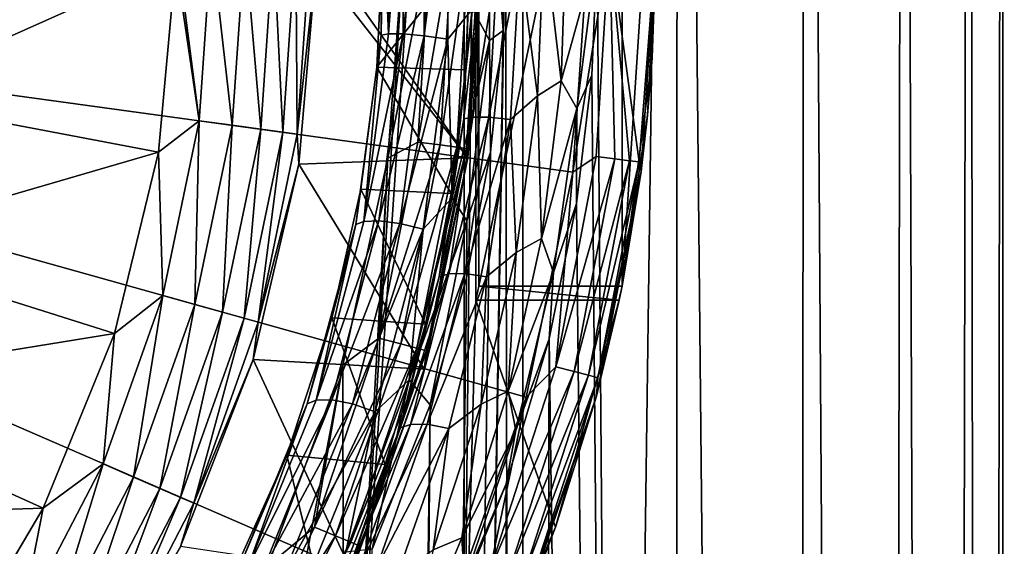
# Model space of a CAD drawing. Header units: metres. Extents: x -263 to 72, y -72 to 102.
# Tile 349 of 355: x 7.96 to 14.98, y 83.19 to 86.95. Entities that reach past the tile are written whole.
import ezdxf

# ---------------------------------------------------------------- set-up
doc = ezdxf.new("R2010")
doc.units = ezdxf.units.M
doc.layers.add('solid_FREE_STANDING_ONO_SW0004', color=7, linetype='CONTINUOUS')

msp = doc.modelspace()

# ---------------------------------------------------------------- linework, layer by layer
at = {"layer": 'solid_FREE_STANDING_ONO_SW0004'}
for points in [[(11.426547, 87.718071, 22.582283), (11.544022, 100.5, 22.722132), (11.567839, 19.879263, 22.75091)], [(11.544022, 100.5, 22.722132), (12.655511, 100.5, 24.247793), (11.567839, 19.879263, 22.75091)], [(12.655511, 100.5, 24.247793), (12.620208, 19.228374, 24.192572), (11.567839, 19.879263, 22.75091)], [(12.65551, 100.5, 40.352207), (12.079085, 87.443398, 41.193577), (12.620223, 19.228363, 40.407406)], [(12.655511, 100.5, 24.247793), (13.469969, 18.64296, 25.700003), (12.620208, 19.228374, 24.192572)], [(12.65551, 100.5, 40.352207), (12.620223, 19.228363, 40.407406), (13.469981, 18.64295, 38.899971)], [(13.56659, 100.5, 38.699032), (12.65551, 100.5, 40.352207), (13.469981, 18.64295, 38.899971)], [(12.655511, 100.5, 24.247793), (13.566591, 100.5, 25.900969), (13.469969, 18.64296, 25.700003)], [(13.566591, 100.5, 25.900969), (14.112079, 18.161753, 27.215794), (13.469969, 18.64296, 25.700003)], [(13.56659, 100.5, 38.699032), (13.469981, 18.64295, 38.899971), (14.112088, 18.161745, 37.384182)], [(14.262833, 100.5, 36.944523), (13.56659, 100.5, 38.699032), (14.112088, 18.161745, 37.384182)], [(13.566591, 100.5, 25.900969), (14.262834, 100.5, 27.655478), (14.112079, 18.161753, 27.215794)], [(14.262834, 100.5, 27.655478), (14.562973, 17.802242, 28.705593), (14.112079, 18.161753, 27.215794)], [(14.262833, 100.5, 36.944523), (14.112088, 18.161745, 37.384182), (14.562979, 17.802237, 35.894382)], [(14.733212, 100.5, 35.116463), (14.262833, 100.5, 36.944523), (14.562979, 17.802237, 35.894382)], [(14.262834, 100.5, 27.655478), (14.733212, 100.5, 29.483538), (14.562973, 17.802242, 28.705593)], [(14.733212, 100.5, 29.483538), (14.846715, 17.566305, 30.161045), (14.562973, 17.802242, 28.705593)], [(14.733212, 100.5, 35.116463), (14.562979, 17.802237, 35.894382), (14.846718, 17.566301, 34.438931)], [(14.970279, 100.5, 33.243805), (14.733212, 100.5, 35.116463), (14.846718, 17.566301, 34.438931)], [(14.733212, 100.5, 29.483538), (14.970279, 100.5, 31.356197), (14.846715, 17.566305, 30.161045)], [(14.970279, 100.5, 31.356197), (14.9832, 17.450035, 31.590269), (14.846715, 17.566305, 30.161045)], [(14.970279, 100.5, 33.243805), (14.846718, 17.566301, 34.438931), (14.983201, 17.450033, 33.009712)], [(14.970279, 100.5, 33.243805), (14.983201, 17.450033, 33.009712), (14.9832, 17.450035, 31.590269)], [(14.970279, 100.5, 31.356197), (14.970279, 100.5, 33.243805), (14.9832, 17.450035, 31.590269)], [(10.27424, 80.382957, 50.099998), (10.700359, 87.5, 50.099998), (11.131383, 93.187027, 50.099998)], [(10.27424, 80.382957, 50.099998), (11.131383, 93.187027, 50.099998), (11.131365, 81.812935, 50.099998)], [(11.213719, 90.050003, 50.099998), (11.131365, 81.812935, 50.099998), (11.131383, 93.187027, 50.099998)], [(11.213719, 84.949997, 50.099998), (11.131365, 81.812935, 50.099998), (11.213719, 90.050003, 50.099998)], [(11.213719, 90.050003, 50.099998), (11.235991, 85.050003, 50.099998), (11.213719, 84.949997, 50.099998)], [(11.213719, 90.050003, 50.099998), (11.235991, 89.949997, 50.099998), (11.235991, 85.050003, 50.099998)], [(11.235991, 85.050003, 50.099998), (12.257548, 89.949997, 50.099998), (12.257548, 85.050003, 50.099998)], [(11.235991, 89.949997, 50.099998), (12.257548, 89.949997, 50.099998), (11.235991, 85.050003, 50.099998)], [(12.257548, 85.050003, 50.099998), (12.257548, 89.949997, 50.099998), (12.472983, 88.321396, 50.099998)], [(12.257548, 85.050003, 50.099998), (12.472983, 88.321396, 50.099998), (12.472983, 86.678604, 50.099998)], [(12.5, 87.5, 53.299999), (12.472983, 86.678604, 50.099998), (12.472983, 88.321396, 50.099998)], [(10.535059, 88.217041, 22.769249), (10.538981, 86.840393, 22.774097), (10.548785, 87.457275, 22.92687)], [(10.592651, 86.848808, 22.636843), (10.538981, 86.840393, 22.774097), (10.535059, 88.217041, 22.769249)], [(10.592651, 86.848808, 22.636843), (10.535059, 88.217041, 22.769249), (10.588644, 88.21077, 22.631836)], [(10.592651, 86.848808, 22.636843), (10.588644, 88.21077, 22.631836), (10.693112, 88.20388, 22.504578)], [(10.592651, 86.848808, 22.636843), (10.693112, 88.20388, 22.504578), (10.696584, 86.848434, 22.508928)], [(10.696584, 86.848434, 22.508928), (10.693112, 88.20388, 22.504578), (10.843248, 88.196663, 22.414541)], [(10.696584, 86.848434, 22.508928), (10.843248, 88.196663, 22.414541), (10.845405, 86.836052, 22.417221)], [(10.845405, 86.836052, 22.417221), (10.843248, 88.196663, 22.414541), (11.01577, 88.189445, 22.38179)], [(10.845405, 86.836052, 22.417221), (11.01577, 88.189445, 22.38179), (11.01588, 86.811935, 22.381897)], [(11.01588, 86.811935, 22.381897), (11.01577, 88.189445, 22.38179), (11.190999, 87.027336, 22.420849)], [(11.316976, 88.10849, 22.478714), (11.311628, 86.802452, 22.472347), (11.190999, 87.027336, 22.420849)], [(11.316976, 88.10849, 22.478714), (11.409078, 86.873016, 22.561779), (11.311628, 86.802452, 22.472347)], [(11.316976, 88.10849, 22.478714), (11.426547, 87.718071, 22.582283), (11.409078, 86.873016, 22.561779)], [(11.426547, 87.718071, 22.582283), (11.567839, 19.879263, 22.75091), (10.344552, 20.5424, 21.437668)], [(11.409078, 86.873016, 22.561779), (11.426547, 87.718071, 22.582283), (10.344552, 20.5424, 21.437668)], [(11.702023, 87.545601, 41.396259), (11.824213, 86.513199, 41.415714), (11.862343, 87.654922, 41.362026)], [(11.862343, 87.654922, 41.362026), (11.824213, 86.513199, 41.415714), (12.079085, 87.443398, 41.193577)], [(0, 87.5, 237.338333), (6.931546, 77.681961, 237.118027), (8.203771, 78.717155, 237.118027)], [(0, 87.5, 237.338333), (8.203771, 78.717155, 237.118027), (9.3232, 79.915932, 237.118027)], [(0, 87.5, 237.338333), (9.3232, 79.915932, 237.118027), (10.268987, 81.255959, 237.118027)], [(0, 87.5, 237.338333), (10.268987, 81.255959, 237.118027), (11.023514, 82.71228, 237.118027)], [(0, 87.5, 237.338333), (11.023514, 82.71228, 237.118027), (11.57273, 84.257767, 237.118027)], [(0, 87.5, 237.338333), (11.57273, 84.257767, 237.118027), (11.906405, 85.863647, 237.118027)], [(0, 87.5, 237.338333), (11.906405, 85.863647, 237.118027), (12.018326, 87.5, 237.118027)], [(9.076093, 87.36071, 14.2), (6.910116, 86.391876, 14.2), (7, 87.5, 14.2)], [(9.242473, 86.229652, 14.232326), (9.076093, 87.36071, 14.2), (9.077162, 87.5, 14.2)], [(9.242473, 86.229652, 14.232326), (9.077162, 87.5, 14.2), (9.329367, 87.5, 14.232326)], [(9.242473, 86.229652, 14.232326), (9.329367, 87.5, 14.232326), (9.477281, 86.19738, 14.327839)], [(9.477281, 86.19738, 14.327839), (9.329367, 87.5, 14.232326), (9.566382, 87.5, 14.327839)], [(9.477281, 86.19738, 14.327839), (9.566382, 87.5, 14.327839), (9.680441, 86.169456, 14.480304)], [(9.680441, 86.169456, 14.480304), (9.566382, 87.5, 14.327839), (9.771453, 87.5, 14.480304)], [(9.680441, 86.169456, 14.480304), (9.771453, 87.5, 14.480304), (9.838687, 86.147705, 14.679765)], [(9.838687, 86.147705, 14.679765), (9.771453, 87.5, 14.480304), (9.931187, 87.5, 14.679765)], [(9.838687, 86.147705, 14.679765), (9.931187, 87.5, 14.679765), (9.941685, 86.133545, 14.913197)], [(9.941685, 86.133545, 14.913197), (9.931187, 87.5, 14.679765), (10.035153, 87.5, 14.913197)], [(9.941685, 86.133545, 14.913197), (10.035153, 87.5, 14.913197), (10.075368, 87.345367, 15.1651)], [(10.075368, 87.345367, 15.1651), (10.076554, 87.5, 15.1651), (11.158658, 85.964127, 49.1651)], [(11.158658, 85.964127, 49.1651), (10.076554, 87.5, 15.1651), (11.263861, 87.5, 49.1651)], [(10.27424, 80.382957, 50.099998), (10.58761, 85.962151, 50.099998), (10.700359, 87.5, 50.099998)], [(10.58761, 85.962151, 50.099998), (10.889352, 87.5, 49.980721), (10.700359, 87.5, 50.099998)], [(10.58761, 85.962151, 50.099998), (10.80158, 86.077942, 49.976337), (10.889352, 87.5, 49.980721)], [(11.046786, 87.5, 49.82288), (10.889352, 87.5, 49.980721), (10.80158, 86.077942, 49.976337)], [(10.961305, 86.056915, 49.811272), (11.046786, 87.5, 49.82288), (10.80158, 86.077942, 49.976337)], [(11.164855, 87.5, 49.635094), (11.046786, 87.5, 49.82288), (10.961305, 86.056915, 49.811272)], [(11.079286, 86.041382, 49.613689), (11.164855, 87.5, 49.635094), (10.961305, 86.056915, 49.811272)], [(11.241621, 87.5, 49.412548), (11.164855, 87.5, 49.635094), (11.079286, 86.041382, 49.613689)], [(11.149246, 86.032173, 49.394096), (11.241621, 87.5, 49.412548), (11.079286, 86.041382, 49.613689)], [(11.149246, 86.032173, 49.394096), (11.158658, 85.964127, 49.1651), (11.263861, 87.5, 49.1651)], [(11.149246, 86.032173, 49.394096), (11.263861, 87.5, 49.1651), (11.241621, 87.5, 49.412548)], [(11.527788, 87.382599, 41.375118), (11.653654, 86.408211, 41.465607), (11.702023, 87.545601, 41.396259)], [(11.702023, 87.545601, 41.396259), (11.653654, 86.408211, 41.465607), (11.824213, 86.513199, 41.415714)], [(11.906405, 85.863647, 237.118027), (12.072004, 85.974953, 237.08931), (12.167953, 87.5, 237.08931)], [(12.018326, 87.5, 237.118027), (11.906405, 85.863647, 237.118027), (12.167953, 87.5, 237.08931)], [(12.072004, 85.974953, 237.08931), (12.205465, 85.958092, 237.016495), (12.167953, 87.5, 237.08931)], [(12.167953, 87.5, 237.08931), (12.378266, 85.936264, 236.769379), (12.5, 87.5, 236.618362)], [(12.31084, 85.944778, 236.906418), (12.378266, 85.936264, 236.769379), (12.167953, 87.5, 237.08931)], [(12.205465, 85.958092, 237.016495), (12.31084, 85.944778, 236.906418), (12.167953, 87.5, 237.08931)], [(12.378266, 85.936264, 236.769379), (12.39308, 85.868561, 236.618362), (12.5, 87.5, 236.618362)], [(12.39308, 85.868561, 236.618362), (12.5, 87.5, 53.299999), (12.5, 87.5, 236.618362)], [(12.39308, 85.868561, 236.618362), (12.43924, 86.26902, 53.299999), (12.5, 87.5, 53.299999)], [(12.5, 87.5, 53.299999), (12.43924, 86.26902, 53.299999), (12.472983, 86.678604, 50.099998)], [(10.548785, 87.457275, 22.92687), (10.509783, 86.612305, 22.879168), (11.176879, 87.445717, 40.914417)], [(10.538981, 86.840393, 22.774097), (10.509783, 86.612305, 22.879168), (10.548785, 87.457275, 22.92687)], [(10.509783, 86.612305, 22.879168), (11.141806, 86.591942, 40.964176), (11.176879, 87.445717, 40.914417)], [(11.176879, 87.445717, 40.914417), (11.130086, 86.242722, 41.135883), (11.259726, 87.400162, 41.173977)], [(11.141806, 86.591942, 40.964176), (11.130086, 86.242722, 41.135883), (11.176879, 87.445717, 40.914417)], [(11.824213, 86.513199, 41.415714), (11.935111, 86.316467, 41.362396), (12.079085, 87.443398, 41.193577)], [(11.935111, 86.316467, 41.362396), (12.041265, 86.55352, 41.244717), (12.079085, 87.443398, 41.193577)], [(12.079085, 87.443398, 41.193577), (12.041265, 86.55352, 41.244717), (12.620223, 19.228363, 40.407406)], [(9.076093, 87.36071, 14.2), (8.951968, 86.005791, 14.2), (6.910116, 86.391876, 14.2)], [(9.242473, 86.229652, 14.232326), (8.951968, 86.005791, 14.2), (9.076093, 87.36071, 14.2)], [(9.941685, 86.133545, 14.913197), (10.075368, 87.345367, 15.1651), (9.951914, 85.920013, 15.1651)], [(11.158658, 85.964127, 49.1651), (9.951914, 85.920013, 15.1651), (10.075368, 87.345367, 15.1651)], [(11.130086, 86.242722, 41.135883), (11.194473, 86.254684, 41.268364), (11.259726, 87.400162, 41.173977)], [(11.259726, 87.400162, 41.173977), (11.194473, 86.254684, 41.268364), (11.372343, 87.394958, 41.294525)], [(11.194473, 86.254684, 41.268364), (11.307845, 86.254402, 41.388344), (11.372343, 87.394958, 41.294525)], [(11.372343, 87.394958, 41.294525), (11.307845, 86.254402, 41.388344), (11.527788, 87.382599, 41.375118)], [(11.307845, 86.254402, 41.388344), (11.462616, 86.237877, 41.469528), (11.527788, 87.382599, 41.375118)], [(11.527788, 87.382599, 41.375118), (11.462616, 86.237877, 41.469528), (11.653654, 86.408211, 41.465607)], [(11.01588, 86.811935, 22.381897), (11.190999, 87.027336, 22.420849), (11.046416, 85.680344, 22.247627)], [(11.311628, 86.802452, 22.472347), (11.046416, 85.680344, 22.247627), (11.190999, 87.027336, 22.420849)], [(11.319238, 86.006119, 22.457497), (11.409078, 86.873016, 22.561779), (10.344552, 20.5424, 21.437668)], [(11.311628, 86.802452, 22.472347), (11.409078, 86.873016, 22.561779), (11.319238, 86.006119, 22.457497)], [(10.538981, 86.840393, 22.774097), (10.358933, 85.4907, 22.555363), (10.509783, 86.612305, 22.879168)], [(10.417071, 85.510956, 22.421204), (10.358933, 85.4907, 22.555363), (10.538981, 86.840393, 22.774097)], [(10.417071, 85.510956, 22.421204), (10.538981, 86.840393, 22.774097), (10.592651, 86.848808, 22.636843)], [(10.417071, 85.510956, 22.421204), (10.592651, 86.848808, 22.636843), (10.696584, 86.848434, 22.508928)], [(10.417071, 85.510956, 22.421204), (10.696584, 86.848434, 22.508928), (10.523655, 85.514778, 22.295527)], [(10.523655, 85.514778, 22.295527), (10.696584, 86.848434, 22.508928), (10.845405, 86.836052, 22.417221)], [(10.523655, 85.514778, 22.295527), (10.845405, 86.836052, 22.417221), (10.672219, 85.496033, 22.204447)], [(10.672219, 85.496033, 22.204447), (10.845405, 86.836052, 22.417221), (11.01588, 86.811935, 22.381897)], [(10.672219, 85.496033, 22.204447), (11.01588, 86.811935, 22.381897), (10.839206, 85.455261, 22.16781)], [(10.839206, 85.455261, 22.16781), (11.01588, 86.811935, 22.381897), (11.046416, 85.680344, 22.247627)], [(11.311628, 86.802452, 22.472347), (11.151734, 85.515915, 22.285429), (11.046416, 85.680344, 22.247627)], [(11.311628, 86.802452, 22.472347), (11.319238, 86.006119, 22.457497), (11.151734, 85.515915, 22.285429)], [(12.257548, 85.050003, 53.299999), (12.257548, 85.050003, 50.099998), (12.472983, 86.678604, 50.099998)], [(12.43924, 86.26902, 53.299999), (12.257548, 85.050003, 53.299999), (12.472983, 86.678604, 50.099998)], [(10.358933, 85.4907, 22.555363), (10.394775, 85.742081, 22.740761), (10.509783, 86.612305, 22.879168)], [(10.509783, 86.612305, 22.879168), (10.394775, 85.742081, 22.740761), (11.039686, 85.710976, 41.106171)], [(10.509783, 86.612305, 22.879168), (11.039686, 85.710976, 41.106171), (11.141806, 86.591942, 40.964176)], [(11.141806, 86.591942, 40.964176), (11.039686, 85.710976, 41.106171), (11.130086, 86.242722, 41.135883)], [(11.653654, 86.408211, 41.465607), (11.683317, 85.389465, 41.608742), (11.824213, 86.513199, 41.415714)], [(11.824213, 86.513199, 41.415714), (11.683317, 85.389465, 41.608742), (11.935111, 86.316467, 41.362396)], [(12.041265, 86.55352, 41.244717), (11.931986, 85.638641, 41.389977), (12.620223, 19.228363, 40.407406)], [(11.935111, 86.316467, 41.362396), (11.931986, 85.638641, 41.389977), (12.041265, 86.55352, 41.244717)], [(8.951968, 86.005791, 14.2), (6.657362, 85.336777, 14.2), (6.910116, 86.391876, 14.2)], [(11.462616, 86.237877, 41.469528), (11.502159, 85.290443, 41.676228), (11.653654, 86.408211, 41.465607)], [(11.653654, 86.408211, 41.465607), (11.502159, 85.290443, 41.676228), (11.683317, 85.389465, 41.608742)], [(11.683317, 85.389465, 41.608742), (11.769, 85.148384, 41.583767), (11.935111, 86.316467, 41.362396)], [(11.769, 85.148384, 41.583767), (11.931986, 85.638641, 41.389977), (11.935111, 86.316467, 41.362396)], [(8.983409, 84.982964, 14.232326), (8.951968, 86.005791, 14.2), (9.242473, 86.229652, 14.232326)], [(8.983409, 84.982964, 14.232326), (9.242473, 86.229652, 14.232326), (9.211636, 84.919022, 14.327839)], [(9.242473, 86.229652, 14.232326), (9.477281, 86.19738, 14.327839), (9.211636, 84.919022, 14.327839)], [(10.953206, 85.117012, 41.38073), (11.021638, 85.137077, 41.510174), (11.194473, 86.254684, 41.268364)], [(11.130086, 86.242722, 41.135883), (10.953206, 85.117012, 41.38073), (11.194473, 86.254684, 41.268364)], [(11.039686, 85.710976, 41.106171), (10.953206, 85.117012, 41.38073), (11.130086, 86.242722, 41.135883)], [(11.194473, 86.254684, 41.268364), (11.021638, 85.137077, 41.510174), (11.307845, 86.254402, 41.388344)], [(11.021638, 85.137077, 41.510174), (11.137385, 85.139053, 41.627869), (11.307845, 86.254402, 41.388344)], [(11.307845, 86.254402, 41.388344), (11.137385, 85.139053, 41.627869), (11.462616, 86.237877, 41.469528)], [(11.137385, 85.139053, 41.627869), (11.2919, 85.116867, 41.708199), (11.462616, 86.237877, 41.469528)], [(11.462616, 86.237877, 41.469528), (11.2919, 85.116867, 41.708199), (11.502159, 85.290443, 41.676228)], [(12.39308, 85.868561, 236.618362), (12.257548, 85.050003, 53.299999), (12.43924, 86.26902, 53.299999)], [(9.211636, 84.919022, 14.327839), (9.477281, 86.19738, 14.327839), (9.409101, 84.863693, 14.480304)], [(9.477281, 86.19738, 14.327839), (9.680441, 86.169456, 14.480304), (9.409101, 84.863693, 14.480304)], [(9.409101, 84.863693, 14.480304), (9.680441, 86.169456, 14.480304), (9.562911, 84.820595, 14.679765)], [(9.680441, 86.169456, 14.480304), (9.838687, 86.147705, 14.679765), (9.562911, 84.820595, 14.679765)], [(9.562911, 84.820595, 14.679765), (9.838687, 86.147705, 14.679765), (9.663022, 84.792549, 14.913197)], [(9.838687, 86.147705, 14.679765), (9.941685, 86.133545, 14.913197), (9.663022, 84.792549, 14.913197)], [(9.663022, 84.792549, 14.913197), (9.941685, 86.133545, 14.913197), (9.951914, 85.920013, 15.1651)], [(10.58761, 85.962151, 50.099998), (10.523557, 84.680222, 49.976337), (10.80158, 86.077942, 49.976337)], [(10.961305, 86.056915, 49.811272), (10.80158, 86.077942, 49.976337), (10.523557, 84.680222, 49.976337)], [(10.67917, 84.638527, 49.811272), (10.961305, 86.056915, 49.811272), (10.523557, 84.680222, 49.976337)], [(11.079286, 86.041382, 49.613689), (10.961305, 86.056915, 49.811272), (10.67917, 84.638527, 49.811272)], [(10.794113, 84.607727, 49.613689), (11.079286, 86.041382, 49.613689), (10.67917, 84.638527, 49.811272)], [(11.149246, 86.032173, 49.394096), (11.079286, 86.041382, 49.613689), (10.794113, 84.607727, 49.613689)], [(10.862273, 84.589462, 49.394096), (11.149246, 86.032173, 49.394096), (10.794113, 84.607727, 49.613689)], [(10.862273, 84.589462, 49.394096), (11.158658, 85.964127, 49.1651), (11.149246, 86.032173, 49.394096)], [(8.951968, 86.005791, 14.2), (8.638501, 84.712082, 14.2), (6.657362, 85.336777, 14.2)], [(8.983409, 84.982964, 14.232326), (8.638501, 84.712082, 14.2), (8.951968, 86.005791, 14.2)], [(11.158658, 85.964127, 49.1651), (10.845283, 84.457893, 49.1651), (9.951914, 85.920013, 15.1651)], [(10.58761, 85.962151, 50.099998), (10.26692, 84.485359, 50.099998), (10.523557, 84.680222, 49.976337)], [(10.27424, 80.382957, 50.099998), (10.26692, 84.485359, 50.099998), (10.58761, 85.962151, 50.099998)], [(11.148507, 85.110458, 22.264524), (11.319238, 86.006119, 22.457497), (10.344552, 20.5424, 21.437668)], [(10.862273, 84.589462, 49.394096), (10.845283, 84.457893, 49.1651), (11.158658, 85.964127, 49.1651)], [(11.151734, 85.515915, 22.285429), (11.319238, 86.006119, 22.457497), (11.148507, 85.110458, 22.264524)], [(12.072004, 85.974953, 237.08931), (11.785674, 84.473953, 237.08931), (12.205465, 85.958092, 237.016495)], [(11.906405, 85.863647, 237.118027), (11.785674, 84.473953, 237.08931), (12.072004, 85.974953, 237.08931)], [(11.785674, 84.473953, 237.08931), (11.915969, 84.440498, 237.016495), (12.205465, 85.958092, 237.016495)], [(12.205465, 85.958092, 237.016495), (11.915969, 84.440498, 237.016495), (12.31084, 85.944778, 236.906418)], [(11.915969, 84.440498, 237.016495), (12.018845, 84.414085, 236.906418), (12.31084, 85.944778, 236.906418)], [(12.31084, 85.944778, 236.906418), (12.018845, 84.414085, 236.906418), (12.378266, 85.936264, 236.769379)], [(10.845283, 84.457893, 49.1651), (9.627838, 84.526505, 15.1651), (9.951914, 85.920013, 15.1651)], [(9.663022, 84.792549, 14.913197), (9.951914, 85.920013, 15.1651), (9.627838, 84.526505, 15.1651)], [(12.018845, 84.414085, 236.906418), (12.084671, 84.397186, 236.769379), (12.378266, 85.936264, 236.769379)], [(12.378266, 85.936264, 236.769379), (12.084671, 84.397186, 236.769379), (12.39308, 85.868561, 236.618362)], [(11.906405, 85.863647, 237.118027), (11.57273, 84.257767, 237.118027), (11.785674, 84.473953, 237.08931)], [(12.39308, 85.868561, 236.618362), (12.074146, 84.265038, 236.618362), (12.257548, 85.050003, 53.299999)], [(12.084671, 84.397186, 236.769379), (12.074146, 84.265038, 236.618362), (12.39308, 85.868561, 236.618362)], [(10.394775, 85.742081, 22.740761), (10.188486, 84.824203, 22.500975), (10.85663, 84.779518, 41.352074)], [(10.358933, 85.4907, 22.555363), (10.188486, 84.824203, 22.500975), (10.394775, 85.742081, 22.740761)], [(10.394775, 85.742081, 22.740761), (10.85663, 84.779518, 41.352074), (11.039686, 85.710976, 41.106171)], [(10.839206, 85.455261, 22.16781), (11.046416, 85.680344, 22.247627), (10.740283, 84.382042, 21.900755)], [(11.151734, 85.515915, 22.285429), (10.740283, 84.382042, 21.900755), (11.046416, 85.680344, 22.247627)], [(11.039686, 85.710976, 41.106171), (10.85663, 84.779518, 41.352074), (10.953206, 85.117012, 41.38073)], [(11.931986, 85.638641, 41.389977), (11.736912, 84.674789, 41.640499), (12.620223, 19.228363, 40.407406)], [(11.769, 85.148384, 41.583767), (11.736912, 84.674789, 41.640499), (11.931986, 85.638641, 41.389977)], [(10.358933, 85.4907, 22.555363), (10.011601, 84.210472, 22.157858), (10.188486, 84.824203, 22.500975)], [(10.076333, 84.236252, 22.027729), (10.011601, 84.210472, 22.157858), (10.358933, 85.4907, 22.555363)], [(10.076333, 84.236252, 22.027729), (10.523655, 85.514778, 22.295527), (10.1868, 84.238922, 21.905411)], [(10.076333, 84.236252, 22.027729), (10.417071, 85.510956, 22.421204), (10.523655, 85.514778, 22.295527)], [(10.076333, 84.236252, 22.027729), (10.358933, 85.4907, 22.555363), (10.417071, 85.510956, 22.421204)], [(10.1868, 84.238922, 21.905411), (10.523655, 85.514778, 22.295527), (10.672219, 85.496033, 22.204447)], [(10.1868, 84.238922, 21.905411), (10.672219, 85.496033, 22.204447), (10.334958, 84.210709, 21.816139)], [(10.334958, 84.210709, 21.816139), (10.672219, 85.496033, 22.204447), (10.839206, 85.455261, 22.16781)], [(10.334958, 84.210709, 21.816139), (10.839206, 85.455261, 22.16781), (10.496854, 84.153244, 21.779245)], [(10.496854, 84.153244, 21.779245), (10.839206, 85.455261, 22.16781), (10.740283, 84.382042, 21.900755)], [(11.151734, 85.515915, 22.285429), (10.888181, 84.203743, 21.98266), (10.740283, 84.382042, 21.900755)], [(11.151734, 85.515915, 22.285429), (11.148507, 85.110458, 22.264524), (10.888181, 84.203743, 21.98266)], [(11.683317, 85.389465, 41.608742), (11.444768, 84.29995, 41.91885), (11.769, 85.148384, 41.583767)], [(11.502159, 85.290443, 41.676228), (11.444768, 84.29995, 41.91885), (11.683317, 85.389465, 41.608742)], [(8.638501, 84.712082, 14.2), (6.235691, 84.322823, 14.2), (6.657362, 85.336777, 14.2)], [(11.502159, 85.290443, 41.676228), (11.252762, 84.207848, 42.003742), (11.444768, 84.29995, 41.91885)], [(11.2919, 85.116867, 41.708199), (11.252762, 84.207848, 42.003742), (11.502159, 85.290443, 41.676228)], [(10.888181, 84.203743, 21.98266), (11.148507, 85.110458, 22.264524), (10.344552, 20.5424, 21.437668)], [(10.675593, 84.040321, 41.743492), (10.749079, 84.064194, 41.86948), (11.021638, 85.137077, 41.510174)], [(10.953206, 85.117012, 41.38073), (10.675593, 84.040321, 41.743492), (11.021638, 85.137077, 41.510174)], [(10.85663, 84.779518, 41.352074), (10.675593, 84.040321, 41.743492), (10.953206, 85.117012, 41.38073)], [(10.749079, 84.064194, 41.86948), (10.867692, 84.064804, 41.984303), (11.137385, 85.139053, 41.627869)], [(11.021638, 85.137077, 41.510174), (10.749079, 84.064194, 41.86948), (11.137385, 85.139053, 41.627869)], [(11.137385, 85.139053, 41.627869), (10.867692, 84.064804, 41.984303), (11.2919, 85.116867, 41.708199)], [(10.867692, 84.064804, 41.984303), (11.021675, 84.034889, 42.063091), (11.2919, 85.116867, 41.708199)], [(11.2919, 85.116867, 41.708199), (11.021675, 84.034889, 42.063091), (11.252762, 84.207848, 42.003742)], [(11.444768, 84.29995, 41.91885), (11.499286, 84.021545, 41.923294), (11.769, 85.148384, 41.583767)], [(11.499286, 84.021545, 41.923294), (11.736912, 84.674789, 41.640499), (11.769, 85.148384, 41.583767)], [(11.213719, 84.949997, 53.299999), (11.235991, 85.050003, 53.299999), (12.237136, 84.949997, 53.299999)], [(11.235991, 85.050003, 50.099998), (11.235991, 85.050003, 53.299999), (11.213719, 84.949997, 53.299999)], [(11.235991, 85.050003, 50.099998), (11.213719, 84.949997, 53.299999), (11.213719, 84.949997, 50.099998)], [(11.235991, 85.050003, 50.099998), (12.257548, 85.050003, 50.099998), (12.257548, 85.050003, 53.299999)], [(11.235991, 85.050003, 53.299999), (12.257548, 85.050003, 53.299999), (12.237136, 84.949997, 53.299999)], [(11.235991, 85.050003, 50.099998), (12.257548, 85.050003, 53.299999), (11.235991, 85.050003, 53.299999)], [(12.237136, 84.949997, 53.299999), (12.257548, 85.050003, 53.299999), (12.074146, 84.265038, 236.618362)], [(8.557, 83.783173, 14.232326), (8.638501, 84.712082, 14.2), (8.983409, 84.982964, 14.232326)], [(8.557, 83.783173, 14.232326), (8.983409, 84.982964, 14.232326), (8.774394, 83.688744, 14.327839)], [(8.983409, 84.982964, 14.232326), (9.211636, 84.919022, 14.327839), (8.774394, 83.688744, 14.327839)], [(8.774394, 83.688744, 14.327839), (9.211636, 84.919022, 14.327839), (8.962487, 83.60704, 14.480304)], [(9.211636, 84.919022, 14.327839), (9.409101, 84.863693, 14.480304), (8.962487, 83.60704, 14.480304)], [(11.213719, 84.949997, 50.099998), (11.782859, 83.331223, 50.099998), (11.131365, 81.812935, 50.099998)], [(11.213719, 84.949997, 53.299999), (12.237136, 84.949997, 53.299999), (12.237136, 84.949997, 50.099998)], [(11.213719, 84.949997, 50.099998), (12.237136, 84.949997, 50.099998), (11.782859, 83.331223, 50.099998)], [(11.213719, 84.949997, 50.099998), (11.213719, 84.949997, 53.299999), (12.237136, 84.949997, 50.099998)], [(11.782859, 83.331223, 50.099998), (12.237136, 84.949997, 50.099998), (12.074146, 84.265038, 236.618362)], [(12.237136, 84.949997, 50.099998), (12.237136, 84.949997, 53.299999), (12.074146, 84.265038, 236.618362)], [(8.962487, 83.60704, 14.480304), (9.409101, 84.863693, 14.480304), (9.108996, 83.543404, 14.679765)], [(9.409101, 84.863693, 14.480304), (9.562911, 84.820595, 14.679765), (9.108996, 83.543404, 14.679765)], [(9.108996, 83.543404, 14.679765), (9.562911, 84.820595, 14.679765), (9.204355, 83.501984, 14.913197)], [(9.562911, 84.820595, 14.679765), (9.663022, 84.792549, 14.913197), (9.204355, 83.501984, 14.913197)], [(10.188486, 84.824203, 22.500975), (9.866004, 83.843971, 22.146593), (10.568574, 83.777252, 41.717979)], [(10.011601, 84.210472, 22.157858), (9.866004, 83.843971, 22.146593), (10.188486, 84.824203, 22.500975)], [(10.188486, 84.824203, 22.500975), (10.568574, 83.777252, 41.717979), (10.85663, 84.779518, 41.352074)], [(9.204355, 83.501984, 14.913197), (9.663022, 84.792549, 14.913197), (9.627838, 84.526505, 15.1651)], [(10.85663, 84.779518, 41.352074), (10.568574, 83.777252, 41.717979), (10.675593, 84.040321, 41.743492)], [(8.638501, 84.712082, 14.2), (8.129006, 83.466141, 14.2), (6.235691, 84.322823, 14.2)], [(8.557, 83.783173, 14.232326), (8.129006, 83.466141, 14.2), (8.638501, 84.712082, 14.2)], [(10.26692, 84.485359, 50.099998), (10.065471, 83.330742, 49.976337), (10.523557, 84.680222, 49.976337)], [(10.67917, 84.638527, 49.811272), (10.523557, 84.680222, 49.976337), (10.065471, 83.330742, 49.976337)], [(10.21431, 83.269096, 49.811272), (10.67917, 84.638527, 49.811272), (10.065471, 83.330742, 49.976337)], [(10.794113, 84.607727, 49.613689), (10.67917, 84.638527, 49.811272), (10.21431, 83.269096, 49.811272)], [(10.32425, 83.223557, 49.613689), (10.794113, 84.607727, 49.613689), (10.21431, 83.269096, 49.811272)], [(10.862273, 84.589462, 49.394096), (10.794113, 84.607727, 49.613689), (10.32425, 83.223557, 49.613689)], [(11.736912, 84.674789, 41.640499), (11.43092, 83.640396, 42.012573), (11.567857, 19.879253, 41.849068)], [(11.499286, 84.021545, 41.923294), (11.43092, 83.640396, 42.012573), (11.736912, 84.674789, 41.640499)], [(11.736912, 84.674789, 41.640499), (11.567857, 19.879253, 41.849068), (12.620223, 19.228363, 40.407406)], [(10.389443, 83.196548, 49.394096), (10.862273, 84.589462, 49.394096), (10.32425, 83.223557, 49.613689)], [(10.389443, 83.196548, 49.394096), (10.845283, 84.457893, 49.1651), (10.862273, 84.589462, 49.394096)], [(10.330085, 83.009575, 49.1651), (9.109674, 83.19294, 15.1651), (9.627838, 84.526505, 15.1651)], [(9.204355, 83.501984, 14.913197), (9.627838, 84.526505, 15.1651), (9.109674, 83.19294, 15.1651)], [(9.236727, 79.077835, 50.099998), (9.731882, 83.055595, 50.099998), (10.26692, 84.485359, 50.099998)], [(9.236727, 79.077835, 50.099998), (10.26692, 84.485359, 50.099998), (10.27424, 80.382957, 50.099998)], [(10.845283, 84.457893, 49.1651), (10.330085, 83.009575, 49.1651), (9.627838, 84.526505, 15.1651)], [(10.26692, 84.485359, 50.099998), (9.731882, 83.055595, 50.099998), (10.065471, 83.330742, 49.976337)], [(11.785674, 84.473953, 237.08931), (11.313477, 83.020676, 237.08931), (11.915969, 84.440498, 237.016495)], [(11.57273, 84.257767, 237.118027), (11.313477, 83.020676, 237.08931), (11.785674, 84.473953, 237.08931)], [(10.389443, 83.196548, 49.394096), (10.330085, 83.009575, 49.1651), (10.845283, 84.457893, 49.1651)], [(11.313477, 83.020676, 237.08931), (11.438551, 82.971161, 237.016495), (11.915969, 84.440498, 237.016495)], [(11.915969, 84.440498, 237.016495), (11.438551, 82.971161, 237.016495), (12.018845, 84.414085, 236.906418)], [(11.438551, 82.971161, 237.016495), (11.537305, 82.93206, 236.906418), (12.018845, 84.414085, 236.906418)], [(12.018845, 84.414085, 236.906418), (11.537305, 82.93206, 236.906418), (12.084671, 84.397186, 236.769379)], [(11.537305, 82.93206, 236.906418), (11.600494, 82.907036, 236.769379), (12.084671, 84.397186, 236.769379)], [(12.084671, 84.397186, 236.769379), (11.600494, 82.907036, 236.769379), (12.074146, 84.265038, 236.618362)], [(10.496854, 84.153244, 21.779245), (10.740283, 84.382042, 21.900755), (10.286847, 83.15271, 21.429905)], [(10.47582, 83.173828, 21.564209), (10.286847, 83.15271, 21.429905), (10.740283, 84.382042, 21.900755)], [(10.888181, 84.203743, 21.98266), (10.47582, 83.173828, 21.564209), (10.740283, 84.382042, 21.900755)], [(8.129006, 83.466141, 14.2), (5.663238, 83.385666, 14.2), (6.235691, 84.322823, 14.2)], [(11.57273, 84.257767, 237.118027), (11.023514, 82.71228, 237.118027), (11.313477, 83.020676, 237.08931)], [(11.444768, 84.29995, 41.91885), (11.114801, 83.254463, 42.317867), (11.499286, 84.021545, 41.923294)], [(11.252762, 84.207848, 42.003742), (11.114801, 83.254463, 42.317867), (11.444768, 84.29995, 41.91885)], [(11.782859, 83.331223, 50.099998), (12.074146, 84.265038, 236.618362), (11.548657, 82.71685, 236.618362)], [(11.600494, 82.907036, 236.769379), (11.548657, 82.71685, 236.618362), (12.074146, 84.265038, 236.618362)], [(10.011601, 84.210472, 22.157858), (9.517642, 83.017967, 21.641376), (9.866004, 83.843971, 22.146593)], [(9.588758, 83.043083, 21.51449), (9.517642, 83.017967, 21.641376), (10.011601, 84.210472, 22.157858)], [(9.588758, 83.043083, 21.51449), (10.1868, 84.238922, 21.905411), (9.702287, 83.039375, 21.395035)], [(9.588758, 83.043083, 21.51449), (10.076333, 84.236252, 22.027729), (10.1868, 84.238922, 21.905411)], [(9.588758, 83.043083, 21.51449), (10.011601, 84.210472, 22.157858), (10.076333, 84.236252, 22.027729)], [(9.702287, 83.039375, 21.395035), (10.1868, 84.238922, 21.905411), (10.334958, 84.210709, 21.816139)], [(9.702287, 83.039375, 21.395035), (10.334958, 84.210709, 21.816139), (9.848598, 82.998741, 21.307573)], [(9.848598, 82.998741, 21.307573), (10.334958, 84.210709, 21.816139), (10.496854, 84.153244, 21.779245)], [(10.6, 57.999702, 21.686802), (10.888181, 84.203743, 21.98266), (10.344552, 20.5424, 21.437668)], [(10.552305, 59.004417, 21.63938), (10.47582, 83.173828, 21.564209), (10.888181, 84.203743, 21.98266)], [(10.6, 57.999702, 21.686802), (10.552305, 59.004417, 21.63938), (10.888181, 84.203743, 21.98266)], [(11.252762, 84.207848, 42.003742), (10.911493, 83.169586, 42.418888), (11.114801, 83.254463, 42.317867)], [(11.021675, 84.034889, 42.063091), (10.911493, 83.169586, 42.418888), (11.252762, 84.207848, 42.003742)], [(9.848598, 82.998741, 21.307573), (10.496854, 84.153244, 21.779245), (10.003574, 82.924629, 21.270996)], [(10.003574, 82.924629, 21.270996), (10.496854, 84.153244, 21.779245), (10.286847, 83.15271, 21.429905)], [(10.306293, 83.02018, 42.190536), (10.38473, 83.043823, 42.313541), (10.749079, 84.064194, 41.86948)], [(10.675593, 84.040321, 41.743492), (10.306293, 83.02018, 42.190536), (10.749079, 84.064194, 41.86948)], [(10.38473, 83.043823, 42.313541), (10.50573, 83.039673, 42.425762), (10.867692, 84.064804, 41.984303)], [(10.749079, 84.064194, 41.86948), (10.38473, 83.043823, 42.313541), (10.867692, 84.064804, 41.984303)], [(10.867692, 84.064804, 41.984303), (10.50573, 83.039673, 42.425762), (11.021675, 84.034889, 42.063091)], [(10.568574, 83.777252, 41.717979), (10.306293, 83.02018, 42.190536), (10.675593, 84.040321, 41.743492)], [(10.50573, 83.039673, 42.425762), (10.658314, 83.000122, 42.502949), (11.021675, 84.034889, 42.063091)], [(11.021675, 84.034889, 42.063091), (10.658314, 83.000122, 42.502949), (10.911493, 83.169586, 42.418888)], [(11.114801, 83.254463, 42.317867), (11.133344, 82.945175, 42.350105), (11.499286, 84.021545, 41.923294)], [(11.133344, 82.945175, 42.350105), (11.43092, 83.640396, 42.012573), (11.499286, 84.021545, 41.923294)], [(9.866004, 83.843971, 22.146593), (9.398164, 82.806305, 21.672197), (10.145373, 82.702728, 42.214428)], [(9.517642, 83.017967, 21.641376), (9.398164, 82.806305, 21.672197), (9.866004, 83.843971, 22.146593)], [(9.866004, 83.843971, 22.146593), (10.145373, 82.702728, 42.214428), (10.568574, 83.777252, 41.717979)], [(7.971192, 82.652611, 14.232326), (8.129006, 83.466141, 14.2), (8.557, 83.783173, 14.232326)], [(7.971192, 82.652611, 14.232326), (8.557, 83.783173, 14.232326), (8.173703, 82.529465, 14.327839)], [(8.557, 83.783173, 14.232326), (8.774394, 83.688744, 14.327839), (8.173703, 82.529465, 14.327839)], [(10.568574, 83.777252, 41.717979), (10.145373, 82.702728, 42.214428), (10.306293, 83.02018, 42.190536)], [(8.173703, 82.529465, 14.327839), (8.774394, 83.688744, 14.327839), (8.348919, 82.422913, 14.480304)], [(8.774394, 83.688744, 14.327839), (8.962487, 83.60704, 14.480304), (8.348919, 82.422913, 14.480304)], [(11.43092, 83.640396, 42.012573), (10.981495, 82.530037, 42.517963), (11.567857, 19.879253, 41.849068)], [(11.133344, 82.945175, 42.350105), (10.981495, 82.530037, 42.517963), (11.43092, 83.640396, 42.012573)], [(8.348919, 82.422913, 14.480304), (8.962487, 83.60704, 14.480304), (8.485398, 82.339912, 14.679765)], [(8.962487, 83.60704, 14.480304), (9.108996, 83.543404, 14.679765), (8.485398, 82.339912, 14.679765)], [(8.485398, 82.339912, 14.679765), (9.108996, 83.543404, 14.679765), (8.574229, 82.285896, 14.913197)], [(9.108996, 83.543404, 14.679765), (9.204355, 83.501984, 14.913197), (8.574229, 82.285896, 14.913197)], [(8.574229, 82.285896, 14.913197), (9.204355, 83.501984, 14.913197), (9.109674, 83.19294, 15.1651)], [(8.129006, 83.466141, 14.2), (7.438578, 82.298302, 14.2), (5.663238, 83.385666, 14.2)], [(7.971192, 82.652611, 14.232326), (7.438578, 82.298302, 14.2), (8.129006, 83.466141, 14.2)], [(9.731882, 83.055595, 50.099998), (9.435163, 82.052605, 49.976337), (10.065471, 83.330742, 49.976337)], [(10.21431, 83.269096, 49.811272), (10.065471, 83.330742, 49.976337), (9.435163, 82.052605, 49.976337)], [(11.131365, 81.812935, 50.099998), (11.782859, 83.331223, 50.099998), (11.548657, 82.71685, 236.618362)], [(9.574681, 81.972054, 49.811272), (10.21431, 83.269096, 49.811272), (9.435163, 82.052605, 49.976337)], [(10.32425, 83.223557, 49.613689), (10.21431, 83.269096, 49.811272), (9.574681, 81.972054, 49.811272)], [(9.677737, 81.91256, 49.613689), (10.32425, 83.223557, 49.613689), (9.574681, 81.972054, 49.811272)], [(10.389443, 83.196548, 49.394096), (10.32425, 83.223557, 49.613689), (9.677737, 81.91256, 49.613689)], [(11.114801, 83.254463, 42.317867), (10.698966, 82.257217, 42.778492), (11.133344, 82.945175, 42.350105)], [(10.911493, 83.169586, 42.418888), (10.698966, 82.257217, 42.778492), (11.114801, 83.254463, 42.317867)], [(9.738848, 81.877274, 49.394096), (10.389443, 83.196548, 49.394096), (9.677737, 81.91256, 49.613689)], [(9.738848, 81.877274, 49.394096), (10.330085, 83.009575, 49.1651), (10.389443, 83.196548, 49.394096)]]:
    msp.add_3dface(points, dxfattribs=at)

doc.saveas('drawing.dxf')
